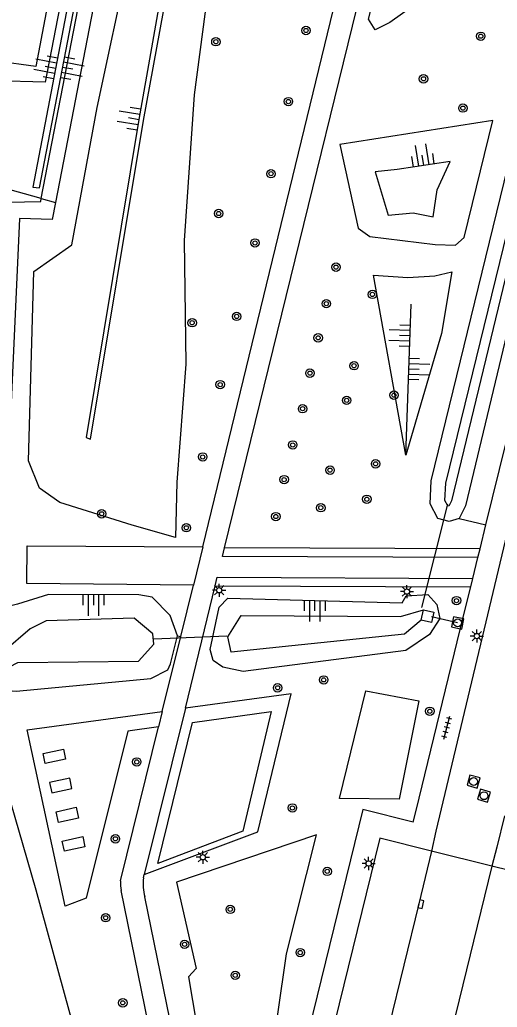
# Model space of a CAD drawing. Extents: x 125000 to 129004, y 397500 to 399008.
# Drawn here: x 126158.9 to 126204.4, y 398458.2 to 398552.1 of the extents above; entities that cross this region are included whole.
import ezdxf

# ---------------------------------------------------------------- set-up
doc = ezdxf.new("R2010")
doc.units = 0
for name, color, linetype in [('gg-afsc-geluidsscherm', 7, 'Continuous'), ('gg-knt-BGT kruinlijn', 7, 'Continuous'), ('gg-knt-bovenkant onderkant talud', 7, 'Continuous'), ('gg-knt-verharding', 7, 'Continuous'), ('gg-knt-verharding nz', 7, 'Continuous'), ('gg-kntw-bovenkant insteek waterloop', 7, 'Continuous'), ('gg-kntw-waterlijn', 7, 'Continuous'), ('gg-kwrk-duiker nz buis', 7, 'Continuous'), ('gg-kwrk-uitstroombak niveau min 01', 7, 'Continuous'), ('gt-grn-groengrens', 7, 'Continuous'), ('gt-symb-boom', 7, 'Continuous'), ('gt-symb-kolk', 7, 'Continuous'), ('gt-symb-lichtmast', 7, 'Continuous'), ('gt-symb-rioolschacht', 7, 'Continuous'), ('gt-symb-talud symbool', 7, 'Continuous'), ('gt-symb-tegel verharding', 7, 'Continuous')]:
    doc.layers.add(name, color=color, linetype=linetype)

# ---------------------------------------------------------------- blocks, each defined once
blk = doc.blocks.new('gt0-LMAST')
at = {"layer": 'gt-symb-lichtmast'}
for p, q in [((-0.182, 0.173), (-0.447, 0.438)), ((-0.005, 0.246), (-0.005, 0.621)), ((0.172, 0.173), (0.437, 0.438)), ((-0.255, -0.004), (-0.63, -0.004)), ((-0.182, -0.181), (-0.447, -0.446)), ((-0.005, -0.254), (-0.005, -0.629)), ((0.437, -0.446), (0.172, -0.181)), ((0.245, -0.004), (0.62, -0.004))]:
    blk.add_line(p, q, dxfattribs=at)
blk.add_circle((-0.005, -0.004), 0.25, dxfattribs=at)
blk = doc.blocks.new('gt0-BOOM')
at = {"layer": 'gt-symb-boom'}
for radius in [0.4, 0.2]:
    blk.add_circle((0, 0), radius, dxfattribs=at)
blk = doc.blocks.new('gt0-TEG1')
at = {"layer": 'gt-symb-tegel verharding'}
for p, q in [((-1.125, 0), (1.125, 0)), ((-0.9, -0.25), (-0.9, 0.25)), ((-0.45, -0.25), (-0.45, 0.25)), ((0, -0.25), (0, 0.25)), ((0.45, -0.25), (0.45, 0.25)), ((0.9, -0.25), (0.9, 0.25))]:
    blk.add_line(p, q, dxfattribs=at)
blk = doc.blocks.new('gt0-RS')
at = {"layer": 'gt-symb-rioolschacht'}
blk.add_lwpolyline([(-0.5, -0.5), (0.5, -0.5), (0.5, 0.5), (-0.5, 0.5)], close=True, dxfattribs=at)
blk.add_circle((0, 0), 0.375, dxfattribs=at)
blk = doc.blocks.new('gt0-KOLK')
at = {"layer": 'gt-symb-kolk'}
blk.add_lwpolyline([(0, 0), (0.375, 0), (0.375, 0.4), (-0.375, 0.4), (-0.375, 0), (0, 0)], dxfattribs=at)
blk = doc.blocks.new('gt0-TALUD_1')
at = {"layer": 'gt-symb-talud symbool'}
for p, q in [((-1, -1), (-1, 0)), ((-0.5, -2), (-0.5, 0)), ((0, -1), (0, 0)), ((0.5, -2), (0.5, 0)), ((1, -1), (1, 0))]:
    blk.add_line(p, q, dxfattribs=at)

msp = doc.modelspace()

# ---------------------------------------------------------------- linework, layer by layer
at = {"layer": 'gg-afsc-geluidsscherm'}
msp.add_line((126196.991, 398727.962), (126160.174, 398536.196), dxfattribs=at)
msp.add_lwpolyline([(126160.174, 398536.196), (126160.807, 398536.124), (126181.086, 398641.336)], dxfattribs=at)
at = {"layer": 'gg-knt-BGT kruinlijn'}
msp.add_line((126160.978, 398535.109), (126181.575, 398641.221), dxfattribs=at)
for points in [[(126196.609, 398728.054), (126161.357, 398546.178), (126156.593, 398546.327), (126156.012, 398536.496)], [(126143.489, 398434.582), (126144.296, 398434.447), (126151.153, 398497.418), (126156.01, 398497.446), (126157.84, 398534.777), (126160.928, 398534.85), (126160.978, 398535.109)]]:
    msp.add_lwpolyline(points, dxfattribs=at)
at = {"layer": 'gg-knt-bovenkant onderkant talud'}
for p, q in [((126182.973, 398640.891), (126162.328, 398534.732)), ((126195.702, 398510.701), (126196.193, 398525.068))]:
    msp.add_line(p, q, dxfattribs=at)
for points in [[(126194.864, 398728.474), (126160.478, 398547.679), (126156.721, 398548.194)], [(126166.319, 398543.764), (126172.46, 398572.496), (126173.496, 398579.778), (126175.268, 398587.604), (126176.609, 398589.488), (126179.102, 398589.763), (126184.437, 398586.445), (126188.463, 398581.664), (126182.072, 398570.784), (126178.908, 398563.65), (126177.128, 398557.014), (126175.554, 398544.985), (126174.577, 398531.114), (126174.744, 398519.369), (126173.907, 398508.134), (126173.777, 398502.86), (126169.626, 398504.046), (126162.76, 398506.186), (126160.803, 398507.566), (126159.781, 398510.165), (126160.276, 398528.159), (126163.904, 398530.717), (126166.319, 398543.764)], [(126165.253, 398512.382), (126165.681, 398512.229), (126170.727, 398542.553), (126176.721, 398575.245), (126177.856, 398580.009), (126177.526, 398580.275), (126176.224, 398576.236), (126170.281, 398542.653), (126165.253, 398512.382)], [(126194.185, 398551.854), (126192.766, 398551.183), (126192.131, 398552.193), (126194.088, 398559.835), (126195.158, 398560.647), (126206.972, 398562.29), (126207.211, 398561.669), (126203.076, 398558.215), (126194.185, 398551.854)], [(126198.479, 398530.739), (126200.444, 398530.665), (126201.269, 398531.417), (126203.973, 398542.555), (126189.424, 398540.247), (126191.175, 398532.283), (126192.287, 398531.513), (126198.479, 398530.739)], [(126194.025, 398533.53), (126196.397, 398533.752), (126198.306, 398533.389), (126198.681, 398535.93), (126199.912, 398538.64), (126194.859, 398537.883), (126192.774, 398537.643), (126194.025, 398533.53)], [(126162.328, 398534.732), (126162.013, 398533.111), (126158.919, 398533.226), (126157.4, 398499.66), (126156.706, 398496.017)], [(126195.702, 398510.701), (126192.611, 398527.824), (126195.88, 398527.617), (126198.462, 398527.759), (126200.079, 398528.137), (126199.1, 398522.287), (126195.702, 398510.701)], [(126149.209, 398451.11), (126148.551, 398438.265), (126147.733, 398434.153), (126148.595, 398433.162), (126157.508, 398430.225), (126164.872, 398427.96), (126171.131, 398425.892), (126171.804, 398426.909), (126168.283, 398439.019), (126164.734, 398453.912), (126160.493, 398469.295), (126157.27, 398480.502), (126156.198, 398485.041), (126154.886, 398485.151), (126153.223, 398483.399), (126151.513, 398476.756), (126149.209, 398451.11)]]:
    msp.add_lwpolyline(points, dxfattribs=at)
at = {"layer": 'gg-knt-verharding'}
for p, q in [((126203.327, 398504.059), (126217.632, 398562.422)), ((126202.766, 398501.771), (126203.327, 398504.059)), ((126176.365, 398501.987), (126175.477, 398498.336)), ((126202.766, 398501.771), (126178.43, 398501.868)), ((126202.57, 398500.972), (126202.766, 398501.771)), ((126202.075, 398498.953), (126202.57, 398500.972)), ((126201.884, 398498.172), (126202.075, 398498.953)), ((126174.264, 398493.438), (126175.477, 398498.336)), ((126174.704, 398486.619), (126177.542, 398498.274)), ((126177.542, 398498.274), (126201.884, 398498.172)), ((126201.173, 398495.273), (126201.884, 398498.172)), ((126196.668, 398476.892), (126201.173, 398495.273)), ((126172.499, 398486.313), (126174.264, 398493.438)), ((126174.704, 398486.619), (126170.793, 398470.784)), ((126172.499, 398486.313), (126172.162, 398484.844)), ((126168.544, 398470.181), (126172.162, 398484.844)), ((126196.392, 398475.768), (126196.668, 398476.892)), ((126203.882, 398471.583), (126198.143, 398473.02)), ((126170.733, 398470.485), (126170.793, 398470.784))]:
    msp.add_line(p, q, dxfattribs=at)
for points in [[(126176.365, 398501.987), (126196.804, 398586.059), (126182.806, 398597.817), (126189.169, 398630.994), (126189.467, 398631.13)], [(126178.43, 398501.868), (126197.756, 398580.633), (126218.086, 398564.275)], [(126205.51, 398504.009), (126198.568, 398474.912), (126198.143, 398473.02)], [(126175.477, 398498.336), (126159.603, 398498.476), (126159.635, 398502.076), (126176.365, 398501.987)], [(126202.57, 398500.972), (126178.241, 398501.059), (126178.43, 398501.868)], [(126177.542, 398498.274), (126177.741, 398499.078), (126202.075, 398498.953)], [(126170.793, 398470.784), (126181.616, 398474.858), (126184.786, 398487.975), (126174.704, 398486.619)], [(126172.162, 398484.844), (126169.226, 398484.436), (126165.263, 398468.527), (126163.276, 398467.787), (126159.643, 398484.574), (126172.499, 398486.313)], [(126175.385, 398485.262), (126182.888, 398486.292), (126180.165, 398474.905), (126172.095, 398471.841), (126175.385, 398485.262)], [(126161.163, 398482.318), (126163.099, 398482.736), (126163.307, 398481.773), (126161.37, 398481.356), (126161.163, 398482.318)], [(126161.977, 398478.569), (126163.91, 398478.977), (126163.712, 398479.952), (126161.779, 398479.544), (126161.977, 398478.569)], [(126162.614, 398475.753), (126162.388, 398476.77), (126164.32, 398477.186), (126164.546, 398476.17), (126162.614, 398475.753)], [(126196.392, 398475.768), (126191.597, 398476.967), (126180.108, 398430.123), (126180.301, 398430.083), (126179.507, 398426.872)], [(126205.094, 398476.377), (126204.366, 398473.405), (126203.882, 398471.583)], [(126165.127, 398473.442), (126163.185, 398473.021), (126162.986, 398473.976), (126164.929, 398474.397), (126165.127, 398473.442)], [(126198.143, 398473.02), (126193.221, 398474.26), (126182.916, 398432.246)], [(126197.513, 398424.165), (126208.812, 398470.37), (126203.882, 398471.583)], [(126178.336, 398422.097), (126177.673, 398424.803), (126168.606, 398469.27)], [(126179.507, 398426.872), (126179.138, 398428.175), (126170.848, 398468.668)]]:
    msp.add_lwpolyline(points, dxfattribs=at)
for centre, radius, start, end in [((126170.863, 398469.881), 2.339, 172.63545, 195.15131), ((126174.846, 398469.833), 4.165, 170.99539, 196.24758)]:
    msp.add_arc(centre, radius, start, end, dxfattribs=at)
at = {"layer": 'gg-knt-verharding nz'}
msp.add_line((126203.882, 398471.583), (126192.6, 398425.396), dxfattribs=at)
msp.add_lwpolyline([(126198.143, 398473.02), (126196.943, 398468.017), (126194.079, 398456.319), (126188.084, 398431.965), (126187.835, 398431.042)], dxfattribs=at)
at = {"layer": 'gg-kntw-bovenkant insteek waterloop'}
for points in [[(126200.779, 398504.683), (126199.839, 398504.369), (126198.752, 398504.682), (126198.002, 398506.063), (126198.127, 398508.247), (126211.679, 398563.689)], [(126215.099, 398563.043), (126201.373, 398505.879), (126200.779, 398504.683)], [(126173.961, 398493.513), (126173.258, 398495.451), (126171.547, 398497.19), (126170.275, 398497.394), (126161.677, 398497.452), (126158.715, 398496.534), (126156.706, 398496.017)], [(126180.22, 398490.11), (126178.284, 398490.53), (126177.363, 398491.173), (126177.059, 398492.219), (126177.912, 398496.224), (126178.745, 398497.092), (126195.35, 398496.647), (126195.716, 398497.313), (126197.806, 398497.444), (126198.664, 398496.479), (126198.937, 398495.156), (126197.963, 398493.64), (126195.707, 398492.118), (126180.22, 398490.11)], [(126154.832, 398492.817), (126154.561, 398490.274), (126155.837, 398488.784), (126157.058, 398488.371), (126158.594, 398488.235), (126171.43, 398489.438), (126173.021, 398490.257), (126173.304, 398490.853), (126173.961, 398493.513)]]:
    msp.add_lwpolyline(points, dxfattribs=at)
at = {"layer": 'gg-kntw-waterlijn'}
for points in [[(126213.557, 398562.283), (126200.049, 398506.36), (126199.808, 398505.835), (126199.703, 398505.865), (126199.422, 398506.381), (126199.517, 398508.039), (126213.055, 398563.424), (126213.779, 398563.258)], [(126197.17, 398494.993), (126195.57, 398493.649), (126184.849, 398492.559), (126179.064, 398491.94), (126178.736, 398493.397), (126180.004, 398495.428), (126195.194, 398495.332), (126197.392, 398495.968)], [(126157.956, 398490.571), (126158.751, 398490.979), (126170.234, 398491.096), (126171.71, 398492.709), (126171.611, 398493.708), (126169.834, 398495.185), (126161.438, 398494.921), (126159.921, 398494.18), (126157.418, 398492)]]:
    msp.add_lwpolyline(points, dxfattribs=at)
at = {"layer": 'gg-kwrk-duiker nz buis'}
for p, q in [((126199.671, 398506.042), (126197.178, 398496.199)), ((126200.629, 398494.74), (126198.154, 398495.303)), ((126171.718, 398493.226), (126178.64, 398493.497))]:
    msp.add_line(p, q, dxfattribs=at)
at = {"layer": 'gg-kwrk-uitstroombak niveau min 01'}
msp.add_line((126197.17, 398494.993), (126197.392, 398495.968), dxfattribs=at)
msp.add_lwpolyline([(126197.392, 398495.968), (126198.367, 398495.744), (126198.145, 398494.769), (126197.17, 398494.993)], dxfattribs=at)
at = {"layer": 'gt-grn-groengrens'}
for p, q in [((126160.978, 398535.109), (126157.226, 398536.157)), ((126160.978, 398535.109), (126162.328, 398534.732)), ((126200.779, 398504.683), (126203.327, 398504.059)), ((126173.961, 398493.513), (126174.264, 398493.438))]:
    msp.add_line(p, q, dxfattribs=at)
for points in [[(126191.876, 398488.275), (126196.953, 398487.332), (126195.058, 398477.949), (126189.376, 398478.036), (126191.876, 398488.275)], [(126173.862, 398470.08), (126175.75, 398461.864), (126175.014, 398461.065), (126176.496, 398452.224), (126177.651, 398446.337), (126180.576, 398445.437), (126183.506, 398457.507), (126184.346, 398463.249), (126187.189, 398474.56), (126173.862, 398470.08)]]:
    msp.add_lwpolyline(points, dxfattribs=at)

# ---------------------------------------------------------------- block references
at = {"layer": 'gt-symb-boom'}
for p in [(126186.192, 398551.108), (126202.836, 398550.562), (126177.611, 398550.036), (126197.385, 398546.509), (126184.518, 398544.341), (126201.137, 398543.721), (126182.859, 398537.479), (126177.875, 398533.691), (126181.335, 398530.891), (126189.052, 398528.589), (126192.517, 398525.994), (126188.129, 398525.111), (126179.592, 398523.901), (126175.352, 398523.295), (126187.352, 398521.862), (126190.77, 398519.205), (126186.569, 398518.501), (126178.022, 398517.411), (126194.571, 398516.407), (126190.067, 398515.912), (126185.869, 398515.118), (126184.931, 398511.669), (126176.359, 398510.525), (126192.82, 398509.873), (126188.484, 398509.271), (126184.112, 398508.37), (126191.987, 398506.5), (126166.736, 398505.116), (126187.604, 398505.696), (126183.322, 398504.856), (126174.797, 398503.787), (126200.523, 398496.855), (126187.879, 398489.312), (126183.49, 398488.559), (126197.984, 398486.328), (126170.079, 398481.509), (126184.901, 398477.127), (126168.045, 398474.19), (126188.213, 398471.09), (126178.98, 398467.476), (126167.118, 398466.676), (126174.631, 398464.147), (126185.647, 398463.365), (126179.453, 398461.197), (126168.75, 398458.584)]:
    msp.add_blockref('gt0-BOOM', p, dxfattribs=at)
at = {"layer": 'gt-symb-kolk', "rotation": -103.77214543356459}
msp.add_blockref('gt0-KOLK', (126196.943, 398468.017), dxfattribs=at)
at = {"layer": 'gt-symb-lichtmast'}
for p in [(126177.933, 398497.846), (126195.809, 398497.719), (126202.47, 398493.488), (126176.377, 398472.436), (126192.164, 398471.845)]:
    msp.add_blockref('gt0-LMAST', p, dxfattribs=at)
at = {"layer": 'gt-symb-rioolschacht'}
for p, rotation in [((126200.629, 398494.74), -101.29870020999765), ((126202.148, 398479.64), -15.787947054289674), ((126203.143, 398478.291), 74.03098346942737)]:
    msp.add_blockref('gt0-RS', p, dxfattribs=dict(at, rotation=rotation))
at = {"layer": 'gt-symb-talud symbool'}
for p, xscale, yscale, rotation in [((126162.35, 398547.532), 1.0004024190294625, 1.0004024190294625, -101.00666417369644), ((126163.018, 398547.596), 1.0002569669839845, 1.0002569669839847, 79.34163849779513), ((126170.281, 398542.653), 0.9998844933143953, 0.9998844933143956, -99.20796905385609), ((126197.386, 398538.262), 1.000310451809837, 1.000310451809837, -171.37577126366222), ((126196.091, 398522.08), 1.0004498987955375, 1.0004498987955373, -91.71835800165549), ((126195.982, 398518.884), 1.000449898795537, 1.000449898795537, 88.28164199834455)]:
    msp.add_blockref('gt0-TALUD_1', p, dxfattribs=dict(at, xscale=xscale, yscale=yscale, rotation=rotation))
for p in [(126165.976, 398497.423), (126187.048, 398496.87)]:
    msp.add_blockref('gt0-TALUD_1', p, dxfattribs=at)
at = {"layer": 'gt-symb-tegel verharding', "rotation": 75.04643524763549}
msp.add_blockref('gt0-TEG1', (126199.601, 398484.768), dxfattribs=at)

doc.saveas('drawing.dxf')
